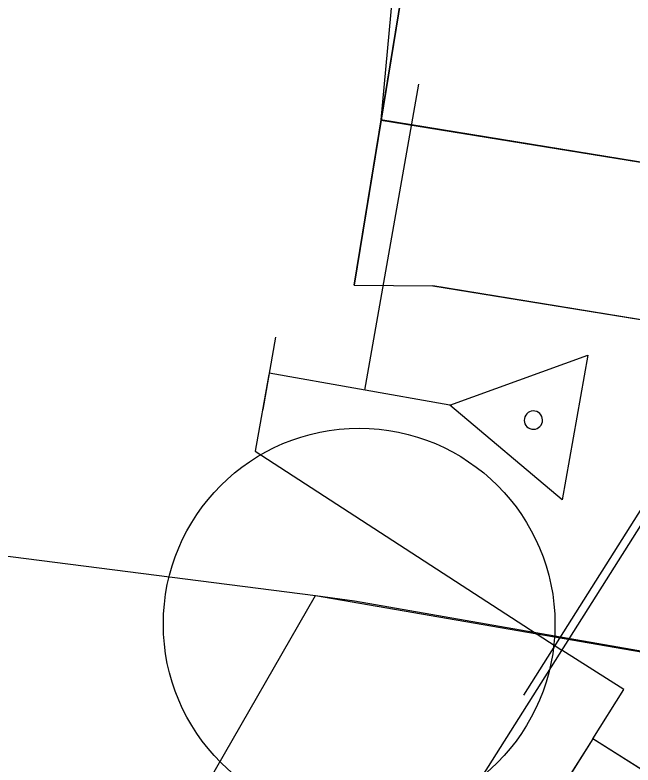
# Model space of a CAD drawing. Extents: x -746176 to -739709, y -1128407 to -1124482.
# Drawn here: x -743187.21 to -743179.26, y -1127104.75 to -1127095.1 of the extents above; entities that cross this region are included whole.
import ezdxf

# ---------------------------------------------------------------- set-up
doc = ezdxf.new("R2010")
doc.units = 0
for name, color, linetype in [('_Zabezpečovací zařízení', 7, 'Continuous'), ('_Zabezpečovací zařízení_trasa', 7, 'Continuous'), ('bublina_fialová_čára_tenká', 7, 'Continuous'), ('Hranice parcel', 7, 'Continuous'), ('KOMUNIKACE_KRAJNICE', 7, 'Continuous'), ('OSA_KOMUNIKACE', 7, 'Continuous'), ('SRAFA_UPRAVA', 7, 'Continuous'), ('SVAH', 7, 'Continuous'), ('Vrstva 53', 7, 'Continuous'), ('ŽBP', 7, 'Continuous')]:
    doc.layers.add(name, color=color, linetype=linetype)

msp = doc.modelspace()

# ---------------------------------------------------------------- linework, layer by layer
at = {"layer": '_Zabezpečovací zařízení'}
for p, q in [((-743182.7086, -1127099.9289), (-743182.0113, -1127095.9902)), ((-743183.857, -1127099.2453), (-743184.0218, -1127100.1759)), ((-743181.6128, -1127100.1225), (-743179.8361, -1127099.4772)), ((-743179.8361, -1127099.4772), (-743180.1656, -1127101.3385)), ((-743181.6128, -1127100.1225), (-743183.9394, -1127099.7106)), ((-743180.1656, -1127101.3385), (-743181.6128, -1127100.1225)), ((-743179.7735, -1127104.416), (-743180.4403, -1127105.4733)), ((-743178.7162, -1127105.0827), (-743179.7735, -1127104.416))]:
    msp.add_line(p, q, dxfattribs=at)
msp.add_lwpolyline([(-743179.7735, -1127104.416), (-743180.1069, -1127104.9446), (-743179.0496, -1127105.6114), (-743178.7162, -1127105.0827), (-743179.7735, -1127104.416)], dxfattribs=at)
for start, end in [(79.96081, 259.96081), (259.96081, 79.96081)]:
    msp.add_arc((-743180.5382, -1127100.3128), 0.1181, start, end, dxfattribs=at)
at = {"layer": '_Zabezpečovací zařízení_trasa'}
for points in [[(-743018.819, -1126847.7365), (-743049.2803, -1126895.9513), (-743072.4868, -1126932.7514), (-743098.6471, -1126974.1456), (-743125.9402, -1127017.3839), (-743152.604, -1127059.6082), (-743175.0227, -1127095.1157), (-743199.1633, -1127133.3459), (-743215.971, -1127159.9412), (-743232.818, -1127186.5147), (-743247.4563, -1127209.8113), (-743254.52, -1127221.6389), (-743261.299, -1127233.6914), (-743264.1553, -1127239.1951), (-743264.862, -1127241.1083), (-743267.3367, -1127245.816), (-743268.2889, -1127247.1585), (-743271.7107, -1127253.7504), (-743281.1217, -1127274.1963), (-743291.9232, -1127301.4196), (-743296.7241, -1127315.2221), (-743301.1161, -1127329.1278), (-743306.7868, -1127349.5059)], [(-743183.9422, -1127099.7265), (-743184.1166, -1127100.7112), (-743180.1741, -1127103.2736)], [(-743180.5418, -1127103.0415), (-743180.5418, -1127103.0415)], [(-743179.7735, -1127104.416), (-743179.3724, -1127103.7799), (-743180.1741, -1127103.2736)]]:
    msp.add_lwpolyline(points, dxfattribs=at)
at = {"layer": 'bublina_fialová_čára_tenká'}
msp.add_line((-743179.5615, -1127064.0964), (-743182.4996, -1127096.4495), dxfattribs=at)
at = {"layer": 'Hranice parcel'}
msp.add_line((-743198.26, -1127100.66), (-743183.34, -1127102.57), dxfattribs=at)
for points in [[(-743280.26, -1127263.68), (-743264.54, -1127233.06), (-743246.95, -1127204.21), (-743235.54, -1127186.77), (-743205.03, -1127140.21), (-743183.34, -1127102.57)], [(-743183.34, -1127102.57), (-743182.84, -1127102.64), (-743171.62, -1127104.6)]]:
    msp.add_lwpolyline(points, dxfattribs=at)
at = {"layer": 'KOMUNIKACE_KRAJNICE'}
for q in [(-743182.1587, -1127094.3756), (-743181.8339, -1127098.5842)]:
    msp.add_line((-743182.8455, -1127098.5738), q, dxfattribs=at)
msp.add_lwpolyline([(-743178.1763, -1127099.1798), (-743181.8339, -1127098.5842)], dxfattribs=at)
at = {"layer": 'OSA_KOMUNIKACE'}
msp.add_line((-743164.2843, -1127099.4154), (-743182.4996, -1127096.4495), dxfattribs=at)
at = {"layer": 'SRAFA_UPRAVA'}
for p, q in [((-743182.1587, -1127094.3756), (-743182.4981, -1127096.4502)), ((-743182.4981, -1127096.4502), (-743182.8455, -1127098.5738)), ((-743182.4981, -1127096.4502), (-743177.0163, -1127097.3423)), ((-743177.0163, -1127097.3423), (-743182.4981, -1127096.4502)), ((-743182.8455, -1127098.5738), (-743181.8339, -1127098.5842)), ((-743181.8339, -1127098.5842), (-743178.1763, -1127099.1798))]:
    msp.add_line(p, q, dxfattribs=at)
at = {"layer": 'SVAH'}
msp.add_lwpolyline([(-743178.6794, -1127100.7069), (-743180.6653, -1127103.8527)], dxfattribs=at)
at = {"layer": 'Vrstva 53'}
for points in [[(-743312.01, -1127362.15), (-743304.91, -1127333.26), (-743304.3, -1127331.19), (-743293.07, -1127296.72), (-743292.92, -1127296.34), (-743280.26, -1127263.68), (-743264.54, -1127233.06), (-743246.95, -1127204.21), (-743235.54, -1127186.77), (-743205.03, -1127140.21), (-743183.34, -1127102.57)], [(-743183.34, -1127102.57), (-743171.62, -1127104.6), (-743183.01, -1127122.02), (-743195.51, -1127141.13), (-743203.92, -1127154.43), (-743215.95, -1127172.74), (-743210.36, -1127174.02), (-743237.28, -1127205.49), (-743245.75, -1127220.06), (-743259.48, -1127245.93), (-743268.91, -1127265.85), (-743283.26, -1127298.02), (-743294.99, -1127330.28), (-743295.73, -1127333.53), (-743296.23, -1127335.74), (-743299.98, -1127352.31)]]:
    msp.add_lwpolyline(points, dxfattribs=at)
at = {"layer": 'ŽBP'}
msp.add_circle((-743182.7805, -1127102.9377), 2.5198, dxfattribs=at)

doc.saveas('drawing.dxf')
